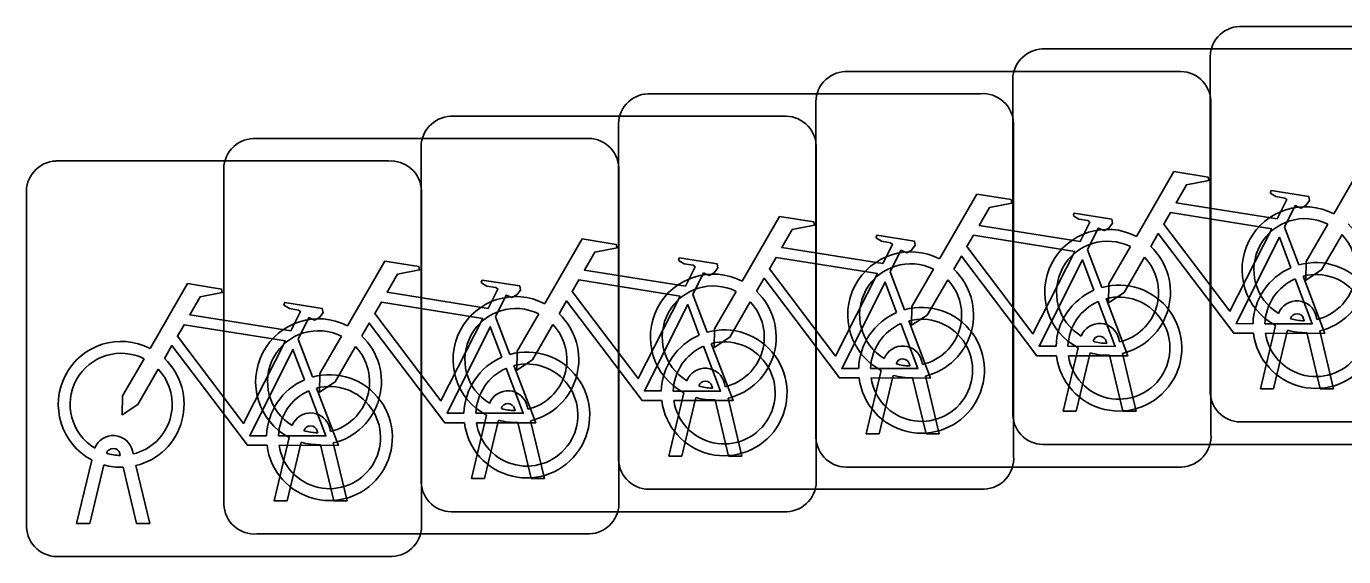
# Model space of a CAD drawing. Extents: x 162186 to 163152, y 385513 to 386513.
# Drawn here: x 162755.306 to 162758.637, y 386425.041 to 386426.381 of the extents above; entities that cross this region are included whole.
import ezdxf

# ---------------------------------------------------------------- set-up
doc = ezdxf.new("R2010")
doc.units = 0
doc.layers.add('IMGEO_Fietsenrek', color=7, linetype='Continuous')

msp = doc.modelspace()

# ---------------------------------------------------------------- linework, layer by layer
at = {"layer": 'IMGEO_Fietsenrek'}
for p, q in [((162758.3739, 386426.3805), (162759.2148, 386426.3805)), ((162759.2148, 386426.3805), (162758.3739, 386426.3805)), ((162757.8749, 386426.3235), (162758.7158, 386426.3235)), ((162758.7158, 386426.3235), (162757.8749, 386426.3235)), ((162758.2995, 386425.4559), (162758.2995, 386426.2968)), ((162758.2995, 386426.2968), (162758.2995, 386425.4559)), ((162757.3769, 386426.2665), (162758.2178, 386426.2665)), ((162758.2178, 386426.2665), (162757.3769, 386426.2665)), ((162756.8779, 386426.2105), (162757.7188, 386426.2105)), ((162757.7188, 386426.2105), (162756.8779, 386426.2105)), ((162757.8005, 386425.3989), (162757.8005, 386426.2398)), ((162757.8005, 386426.2398), (162757.8005, 386425.3989)), ((162757.3025, 386425.3419), (162757.3025, 386426.1828)), ((162757.3025, 386426.1828), (162757.3025, 386425.3419)), ((162758.3015, 386426.1921), (162758.3015, 386425.3512)), ((162758.3015, 386425.3512), (162758.3015, 386426.1921)), ((162756.3789, 386426.1535), (162757.2198, 386426.1535)), ((162757.2198, 386426.1535), (162756.3789, 386426.1535)), ((162756.8035, 386425.2859), (162756.8035, 386426.1268)), ((162756.8035, 386426.1268), (162756.8035, 386425.2859)), ((162757.8025, 386426.1361), (162757.8025, 386425.2952)), ((162757.8025, 386425.2952), (162757.8025, 386426.1361)), ((162755.8799, 386426.0975), (162756.7208, 386426.0975)), ((162756.7208, 386426.0975), (162755.8799, 386426.0975)), ((162757.3035, 386426.0791), (162757.3035, 386425.2382)), ((162757.3035, 386425.2382), (162757.3035, 386426.0791)), ((162756.3045, 386425.2289), (162756.3045, 386426.0698)), ((162756.3045, 386426.0698), (162756.3045, 386425.2289)), ((162755.3809, 386426.0405), (162756.2218, 386426.0405)), ((162756.2218, 386426.0405), (162755.3809, 386426.0405)), ((162755.8055, 386425.1729), (162755.8055, 386426.0138)), ((162755.8055, 386426.0138), (162755.8055, 386425.1729)), ((162756.8045, 386426.0231), (162756.8045, 386425.1822)), ((162756.8045, 386425.1822), (162756.8045, 386426.0231)), ((162755.3065, 386425.1159), (162755.3065, 386425.9568)), ((162755.3065, 386425.9568), (162755.3065, 386425.1159)), ((162756.3055, 386425.9661), (162756.3055, 386425.1252)), ((162756.3055, 386425.1252), (162756.3055, 386425.9661)), ((162758.4872, 386425.8732), (162758.5235, 386425.778)), ((162757.9892, 386425.8162), (162758.0255, 386425.721)), ((162757.4902, 386425.7602), (162757.5265, 386425.665)), ((162756.9912, 386425.7032), (162757.0275, 386425.608)), ((162756.4922, 386425.6472), (162756.5285, 386425.552)), ((162758.5676, 386425.6484), (162758.5694, 386425.6405)), ((162758.4265, 386425.4653), (162758.4648, 386425.6253)), ((162758.4952, 386425.6131), (162758.4599, 386425.4653)), ((162758.5369, 386425.6369), (162758.5359, 386425.6412)), ((162758.5764, 386425.6113), (162758.6114, 386425.4653)), ((162755.9932, 386425.5902), (162756.0295, 386425.495)), ((162758.0379, 386425.5799), (162758.0369, 386425.5842)), ((162758.0686, 386425.5914), (162758.0704, 386425.5835)), ((162758.578, 386425.4653), (162758.5441, 386425.607)), ((162757.9275, 386425.4083), (162757.9658, 386425.5683)), ((162757.9962, 386425.5561), (162757.9609, 386425.4083)), ((162758.079, 386425.4083), (162758.0451, 386425.55)), ((162758.0774, 386425.5543), (162758.1124, 386425.4083)), ((162757.4295, 386425.3513), (162757.4678, 386425.5113)), ((162757.5399, 386425.5229), (162757.5389, 386425.5272)), ((162757.5706, 386425.5344), (162757.5724, 386425.5265)), ((162757.0716, 386425.4784), (162757.0734, 386425.4705)), ((162757.4982, 386425.4991), (162757.4629, 386425.3513)), ((162757.581, 386425.3513), (162757.5471, 386425.493)), ((162757.5794, 386425.4973), (162757.6144, 386425.3513)), ((162756.9305, 386425.2953), (162756.9688, 386425.4553)), ((162756.9992, 386425.4431), (162756.9639, 386425.2953)), ((162757.0409, 386425.4669), (162757.0399, 386425.4712)), ((162758.4599, 386425.4653), (162758.4265, 386425.4653)), ((162758.6114, 386425.4653), (162758.578, 386425.4653)), ((162756.5419, 386425.4099), (162756.5409, 386425.4142)), ((162756.5726, 386425.4214), (162756.5744, 386425.4135)), ((162757.082, 386425.2953), (162757.0481, 386425.437)), ((162757.0804, 386425.4413), (162757.1154, 386425.2953)), ((162756.4315, 386425.2383), (162756.4698, 386425.3983)), ((162756.5002, 386425.3861), (162756.4649, 386425.2383)), ((162756.583, 386425.2383), (162756.5491, 386425.38)), ((162756.5814, 386425.3843), (162756.6164, 386425.2383)), ((162757.9609, 386425.4083), (162757.9275, 386425.4083)), ((162758.1124, 386425.4083), (162758.079, 386425.4083)), ((162759.2241, 386425.3815), (162758.3832, 386425.3815)), ((162758.3832, 386425.3815), (162759.2241, 386425.3815)), ((162756.0429, 386425.3539), (162756.0419, 386425.3582)), ((162756.0736, 386425.3654), (162756.0754, 386425.3575)), ((162757.4629, 386425.3513), (162757.4295, 386425.3513)), ((162757.6144, 386425.3513), (162757.581, 386425.3513)), ((162755.9325, 386425.1823), (162755.9708, 386425.3423)), ((162756.0012, 386425.3301), (162755.9659, 386425.1823)), ((162756.084, 386425.1823), (162756.0501, 386425.324)), ((162756.0824, 386425.3283), (162756.1174, 386425.1823)), ((162758.7251, 386425.3245), (162757.8842, 386425.3245)), ((162757.8842, 386425.3245), (162758.7251, 386425.3245)), ((162755.4335, 386425.1253), (162755.4718, 386425.2853)), ((162755.5439, 386425.2969), (162755.5429, 386425.3012)), ((162755.5746, 386425.3084), (162755.5764, 386425.3005)), ((162756.9639, 386425.2953), (162756.9305, 386425.2953)), ((162757.1154, 386425.2953), (162757.082, 386425.2953)), ((162755.5022, 386425.2731), (162755.4669, 386425.1253)), ((162755.585, 386425.1253), (162755.5511, 386425.267)), ((162755.5834, 386425.2713), (162755.6184, 386425.1253)), ((162758.2271, 386425.2675), (162757.3862, 386425.2675)), ((162757.3862, 386425.2675), (162758.2271, 386425.2675)), ((162756.4649, 386425.2383), (162756.4315, 386425.2383)), ((162756.6164, 386425.2383), (162756.583, 386425.2383)), ((162757.7281, 386425.2115), (162756.8872, 386425.2115)), ((162756.8872, 386425.2115), (162757.7281, 386425.2115)), ((162755.9659, 386425.1823), (162755.9325, 386425.1823)), ((162756.1174, 386425.1823), (162756.084, 386425.1823)), ((162757.2291, 386425.1545), (162756.3882, 386425.1545)), ((162756.3882, 386425.1545), (162757.2291, 386425.1545)), ((162755.4669, 386425.1253), (162755.4335, 386425.1253)), ((162755.6184, 386425.1253), (162755.585, 386425.1253)), ((162756.7301, 386425.0985), (162755.8892, 386425.0985)), ((162755.8892, 386425.0985), (162756.7301, 386425.0985)), ((162756.2311, 386425.0415), (162755.3902, 386425.0415)), ((162755.3902, 386425.0415), (162756.2311, 386425.0415))]:
    msp.add_line(p, q, dxfattribs=at)
for points in [[(162758.6121, 386425.9072), (162758.7068, 386426.0707), (162758.793, 386426.0569), (162758.7947, 386426.0482), (162758.7386, 386426.0373), (162758.7124, 386425.992), (162758.9676, 386425.9512)], [(162758.1131, 386425.8502), (162758.2078, 386426.0137), (162758.294, 386425.9999), (162758.2957, 386425.9912), (162758.2396, 386425.9803), (162758.2134, 386425.935), (162758.4686, 386425.8942)], [(162757.6151, 386425.7932), (162757.7098, 386425.9567), (162757.796, 386425.9429), (162757.7977, 386425.9342), (162757.7416, 386425.9233), (162757.7154, 386425.878), (162757.9706, 386425.8372)], [(162758.4686, 386425.8942), (162758.4936, 386425.943), (162758.4885, 386425.947), (162758.4653, 386425.9507), (162758.4526, 386425.9582), (162758.4516, 386425.9613), (162758.4538, 386425.9659), (162758.5486, 386425.9508), (162758.5509, 386425.9405), (162758.5415, 386425.9281), (162758.5291, 386425.9217), (162758.5146, 386425.9279), (162758.4872, 386425.8732)], [(162758.4557, 386425.869), (162758.1989, 386425.91), (162758.1822, 386425.8812), (162758.3492, 386425.6609), (162758.4557, 386425.869)], [(162757.1161, 386425.7372), (162757.2108, 386425.9007), (162757.297, 386425.8869), (162757.2987, 386425.8782), (162757.2426, 386425.8673), (162757.2164, 386425.822), (162757.4716, 386425.7812)], [(162757.9706, 386425.8372), (162757.9956, 386425.886), (162757.9905, 386425.89), (162757.9673, 386425.8937), (162757.9546, 386425.9012), (162757.9536, 386425.9043), (162757.9558, 386425.9089), (162758.0506, 386425.8938), (162758.0529, 386425.8835), (162758.0435, 386425.8711), (162758.0311, 386425.8647), (162758.0166, 386425.8709), (162757.9892, 386425.8162)], [(162758.6328, 386425.8547), (162758.5812, 386425.7655), (162758.5413, 386425.7395), (162758.5425, 386425.787), (162758.597, 386425.8812)], [(162756.6171, 386425.6802), (162756.7118, 386425.8437), (162756.798, 386425.8299), (162756.7997, 386425.8212), (162756.7436, 386425.8103), (162756.7174, 386425.765), (162756.9726, 386425.7242)], [(162757.4716, 386425.7812), (162757.4966, 386425.83), (162757.4915, 386425.834), (162757.4683, 386425.8377), (162757.4556, 386425.8452), (162757.4546, 386425.8483), (162757.4568, 386425.8529), (162757.5516, 386425.8378), (162757.5539, 386425.8275), (162757.5445, 386425.8151), (162757.5321, 386425.8087), (162757.5176, 386425.8149), (162757.4902, 386425.7602)], [(162757.9577, 386425.812), (162757.7009, 386425.853), (162757.6842, 386425.8242), (162757.8512, 386425.6039), (162757.9577, 386425.812)], [(162758.4088, 386425.6055), (162758.3591, 386425.6056), (162758.1684, 386425.8573), (162758.1494, 386425.8245)], [(162758.5037, 386425.771), (162758.4744, 386425.8478), (162758.365, 386425.6297), (162758.4077, 386425.6296)], [(162758.1338, 386425.7977), (162758.0822, 386425.7085), (162758.0423, 386425.6825), (162758.0435, 386425.73), (162758.098, 386425.8242)], [(162756.1181, 386425.6242), (162756.2128, 386425.7877), (162756.299, 386425.7739), (162756.3007, 386425.7652), (162756.2446, 386425.7543), (162756.2184, 386425.709), (162756.4736, 386425.6682)], [(162756.9726, 386425.7242), (162756.9976, 386425.773), (162756.9925, 386425.777), (162756.9693, 386425.7807), (162756.9566, 386425.7882), (162756.9556, 386425.7913), (162756.9578, 386425.7959), (162757.0526, 386425.7808), (162757.0549, 386425.7705), (162757.0455, 386425.7581), (162757.0331, 386425.7517), (162757.0186, 386425.7579), (162756.9912, 386425.7032)], [(162757.4587, 386425.756), (162757.2019, 386425.797), (162757.1852, 386425.7682), (162757.3522, 386425.5479), (162757.4587, 386425.756)], [(162757.9108, 386425.5485), (162757.8611, 386425.5486), (162757.6704, 386425.8003), (162757.6514, 386425.7675)], [(162758.0057, 386425.714), (162757.9764, 386425.7908), (162757.867, 386425.5727), (162757.9097, 386425.5726)], [(162757.4118, 386425.4925), (162757.3621, 386425.4926), (162757.1714, 386425.7443), (162757.1524, 386425.7115)], [(162757.6358, 386425.7407), (162757.5842, 386425.6515), (162757.5443, 386425.6255), (162757.5455, 386425.673), (162757.6, 386425.7672)], [(162758.4377, 386425.6295), (162758.5576, 386425.6293), (162758.5144, 386425.7429)], [(162758.5342, 386425.7498), (162758.5892, 386425.6052), (162758.4391, 386425.6055)], [(162755.6191, 386425.5672), (162755.7138, 386425.7307), (162755.8, 386425.7169), (162755.8017, 386425.7082), (162755.7456, 386425.6973), (162755.7194, 386425.652), (162755.9746, 386425.6112)], [(162756.4736, 386425.6682), (162756.4986, 386425.717), (162756.4935, 386425.721), (162756.4703, 386425.7247), (162756.4576, 386425.7322), (162756.4566, 386425.7353), (162756.4588, 386425.7399), (162756.5536, 386425.7248), (162756.5559, 386425.7145), (162756.5465, 386425.7021), (162756.5341, 386425.6957), (162756.5196, 386425.7019), (162756.4922, 386425.6472)], [(162756.9597, 386425.699), (162756.7029, 386425.74), (162756.6862, 386425.7112), (162756.8532, 386425.4909), (162756.9597, 386425.699)], [(162757.1368, 386425.6847), (162757.0852, 386425.5955), (162757.0453, 386425.5695), (162757.0465, 386425.617), (162757.101, 386425.7112)], [(162757.5067, 386425.658), (162757.4774, 386425.7348), (162757.368, 386425.5167), (162757.4107, 386425.5166)], [(162755.9746, 386425.6112), (162755.9996, 386425.66), (162755.9945, 386425.664), (162755.9713, 386425.6677), (162755.9586, 386425.6752), (162755.9576, 386425.6783), (162755.9598, 386425.6829), (162756.0546, 386425.6678), (162756.0569, 386425.6575), (162756.0475, 386425.6451), (162756.0351, 386425.6387), (162756.0206, 386425.6449), (162755.9932, 386425.5902)], [(162756.4607, 386425.643), (162756.2039, 386425.684), (162756.1872, 386425.6552), (162756.3542, 386425.4349), (162756.4607, 386425.643)], [(162756.9128, 386425.4355), (162756.8631, 386425.4356), (162756.6724, 386425.6873), (162756.6534, 386425.6545)], [(162757.0077, 386425.601), (162756.9784, 386425.6778), (162756.869, 386425.4597), (162756.9117, 386425.4596)], [(162757.9397, 386425.5725), (162758.0596, 386425.5723), (162758.0164, 386425.6859)], [(162758.0362, 386425.6928), (162758.0912, 386425.5482), (162757.9411, 386425.5485)], [(162756.6378, 386425.6277), (162756.5862, 386425.5385), (162756.5463, 386425.5125), (162756.5475, 386425.56), (162756.602, 386425.6542)], [(162755.9617, 386425.586), (162755.7049, 386425.627), (162755.6882, 386425.5982), (162755.8552, 386425.3779), (162755.9617, 386425.586)], [(162756.4138, 386425.3795), (162756.3641, 386425.3796), (162756.1734, 386425.6313), (162756.1544, 386425.5985)], [(162756.5087, 386425.545), (162756.4794, 386425.6218), (162756.37, 386425.4037), (162756.4127, 386425.4036)], [(162757.4407, 386425.5165), (162757.5606, 386425.5163), (162757.5174, 386425.6299)], [(162757.5372, 386425.6368), (162757.5922, 386425.4922), (162757.4421, 386425.4925)], [(162756.1388, 386425.5717), (162756.0872, 386425.4825), (162756.0473, 386425.4565), (162756.0485, 386425.504), (162756.103, 386425.5982)], [(162757.0382, 386425.5798), (162757.0932, 386425.4352), (162756.9431, 386425.4355)], [(162755.9148, 386425.3225), (162755.8651, 386425.3226), (162755.6744, 386425.5743), (162755.6554, 386425.5415)], [(162756.0097, 386425.488), (162755.9804, 386425.5648), (162755.871, 386425.3467), (162755.9137, 386425.3466)], [(162756.9417, 386425.4595), (162757.0616, 386425.4593), (162757.0184, 386425.5729)], [(162755.6398, 386425.5147), (162755.5882, 386425.4255), (162755.5483, 386425.3995), (162755.5495, 386425.447), (162755.604, 386425.5412)], [(162756.4427, 386425.4035), (162756.5626, 386425.4033), (162756.5194, 386425.5169)], [(162756.5392, 386425.5238), (162756.5942, 386425.3792), (162756.4441, 386425.3795)], [(162755.9437, 386425.3465), (162756.0636, 386425.3463), (162756.0204, 386425.4599)], [(162756.0402, 386425.4668), (162756.0952, 386425.3222), (162755.9451, 386425.3225)]]:
    msp.add_lwpolyline(points, dxfattribs=at)
for centre, radius, start, end in [((162758.3772, 386426.3026), 0.0779, 92.4484, 184.2845), ((162758.3772, 386426.3026), 0.0779, 92.4484, 184.2845), ((162757.8782, 386426.2456), 0.0779, 92.4484, 184.2845), ((162757.8782, 386426.2456), 0.0779, 92.4484, 184.2845), ((162757.3802, 386426.1886), 0.0779, 92.4484, 184.2845), ((162757.3802, 386426.1886), 0.0779, 92.4484, 184.2845), ((162758.2236, 386426.1888), 0.0779, 2.4484, 94.2845), ((162758.2236, 386426.1888), 0.0779, 2.4484, 94.2845), ((162756.8812, 386426.1326), 0.0779, 92.4484, 184.2845), ((162756.8812, 386426.1326), 0.0779, 92.4484, 184.2845), ((162757.7246, 386426.1328), 0.0779, 2.4484, 94.2845), ((162757.7246, 386426.1328), 0.0779, 2.4484, 94.2845), ((162756.3822, 386426.0756), 0.0779, 92.4484, 184.2845), ((162756.3822, 386426.0756), 0.0779, 92.4484, 184.2845), ((162757.2256, 386426.0758), 0.0779, 2.4484, 94.2845), ((162757.2256, 386426.0758), 0.0779, 2.4484, 94.2845), ((162755.8832, 386426.0196), 0.0779, 92.4484, 184.2845), ((162755.8832, 386426.0196), 0.0779, 92.4484, 184.2845), ((162756.7266, 386426.0198), 0.0779, 2.4484, 94.2845), ((162756.7266, 386426.0198), 0.0779, 2.4484, 94.2845), ((162755.3842, 386425.9626), 0.0779, 92.4484, 184.2845), ((162755.3842, 386425.9626), 0.0779, 92.4484, 184.2845), ((162756.2276, 386425.9628), 0.0779, 2.4484, 94.2845), ((162756.2276, 386425.9628), 0.0779, 2.4484, 94.2845), ((162758.5391, 386425.7659), 0.159, 62.6766, 242.1369), ((162758.5391, 386425.7659), 0.129, 63.3192, 238.903), ((162758.5391, 386425.7659), 0.159, 283.5766, 46.6042), ((162758.0401, 386425.7089), 0.159, 62.6766, 242.1369), ((162758.5391, 386425.7659), 0.129, 283.6043, 43.4302), ((162757.5421, 386425.6519), 0.159, 62.6766, 242.1369), ((162758.0401, 386425.7089), 0.129, 63.3192, 238.903), ((162758.0401, 386425.7089), 0.159, 283.5766, 46.6042), ((162757.5421, 386425.6519), 0.129, 63.3192, 238.903), ((162758.0401, 386425.7089), 0.129, 283.6043, 43.4302), ((162758.5667, 386425.6249), 0.159, 187.0065, 105.7708), ((162757.0431, 386425.5959), 0.159, 62.6766, 242.1369), ((162757.5421, 386425.6519), 0.159, 283.5766, 46.6042), ((162758.5667, 386425.6249), 0.159, 113.3408, 178.3217), ((162758.5667, 386425.6249), 0.129, 113.923, 177.9556), ((162758.5667, 386425.6249), 0.129, 188.6715, 104.5883), ((162757.0431, 386425.5959), 0.129, 63.3192, 238.903), ((162757.0431, 386425.5959), 0.159, 283.5766, 46.6042), ((162757.5421, 386425.6519), 0.129, 283.6043, 43.4302), ((162758.0687, 386425.5679), 0.159, 113.3408, 178.3217), ((162758.0687, 386425.5679), 0.159, 187.0065, 105.7708), ((162756.5441, 386425.5389), 0.159, 62.6766, 242.1369), ((162757.0431, 386425.5959), 0.129, 283.6043, 43.4302), ((162758.0687, 386425.5679), 0.129, 113.923, 177.9556), ((162758.0687, 386425.5679), 0.129, 188.6715, 104.5883), ((162758.5189, 386425.6373), 0.0499, 12.8025, 158.6934), ((162756.5441, 386425.5389), 0.129, 63.3192, 238.903), ((162756.5441, 386425.5389), 0.159, 283.5766, 46.6042), ((162757.5697, 386425.5119), 0.159, 113.3408, 178.3217), ((162757.5697, 386425.5119), 0.159, 187.0065, 105.7708), ((162758.5189, 386425.6373), 0.0174, 12.8025, 163.4502), ((162756.0451, 386425.4829), 0.159, 62.6766, 242.1369), ((162756.0451, 386425.4829), 0.129, 63.3192, 238.903), ((162756.5441, 386425.5389), 0.129, 283.6043, 43.4302), ((162757.0707, 386425.4549), 0.159, 187.0065, 105.7708), ((162757.5697, 386425.5119), 0.129, 113.923, 177.9556), ((162757.5697, 386425.5119), 0.129, 188.6715, 104.5883), ((162758.0199, 386425.5803), 0.0499, 12.8025, 158.6934), ((162758.5391, 386425.7659), 0.159, 253.9967, 271.7867), ((162758.5391, 386425.7659), 0.129, 253.415, 269.0204), ((162755.5461, 386425.4259), 0.159, 62.6766, 242.1369), ((162756.0451, 386425.4829), 0.159, 283.5766, 46.6042), ((162757.0707, 386425.4549), 0.159, 113.3408, 178.3217), ((162757.0707, 386425.4549), 0.129, 188.6715, 104.5883), ((162758.0199, 386425.5803), 0.0174, 12.8025, 163.4502), ((162758.0401, 386425.7089), 0.129, 253.415, 269.0204), ((162755.5461, 386425.4259), 0.129, 63.3192, 238.903), ((162756.0451, 386425.4829), 0.129, 283.6043, 43.4302), ((162756.5717, 386425.3989), 0.159, 113.3408, 178.3217), ((162756.5717, 386425.3989), 0.159, 187.0065, 105.7708), ((162757.0707, 386425.4549), 0.129, 113.923, 177.9556), ((162757.5219, 386425.5233), 0.0499, 12.8025, 158.6934), ((162758.0401, 386425.7089), 0.159, 253.9967, 271.7867), ((162755.5461, 386425.4259), 0.129, 283.6043, 43.4302), ((162755.5461, 386425.4259), 0.159, 283.5766, 46.6042), ((162756.5717, 386425.3989), 0.129, 113.923, 177.9556), ((162756.5717, 386425.3989), 0.129, 188.6715, 104.5883), ((162757.0229, 386425.4673), 0.0499, 12.8025, 158.6934), ((162757.5219, 386425.5233), 0.0174, 12.8025, 163.4502), ((162757.5421, 386425.6519), 0.129, 253.415, 269.0204), ((162756.0727, 386425.3419), 0.159, 113.3408, 178.3217), ((162756.0727, 386425.3419), 0.159, 187.0065, 105.7708), ((162757.0229, 386425.4673), 0.0174, 12.8025, 163.4502), ((162757.5421, 386425.6519), 0.159, 253.9967, 271.7867), ((162756.0727, 386425.3419), 0.129, 113.923, 177.9556), ((162756.0727, 386425.3419), 0.129, 188.6715, 104.5883), ((162756.5239, 386425.4103), 0.0499, 12.8025, 158.6934), ((162757.0431, 386425.5959), 0.159, 253.9967, 271.7867), ((162757.0431, 386425.5959), 0.129, 253.415, 269.0204), ((162758.3774, 386425.4592), 0.0779, 182.4484, 274.2845), ((162758.3774, 386425.4592), 0.0779, 182.4484, 274.2845), ((162756.5239, 386425.4103), 0.0174, 12.8025, 163.4502), ((162756.5441, 386425.5389), 0.129, 253.415, 269.0204), ((162756.0249, 386425.3543), 0.0499, 12.8025, 158.6934), ((162756.5441, 386425.5389), 0.159, 253.9967, 271.7867), ((162757.8784, 386425.4022), 0.0779, 182.4484, 274.2845), ((162757.8784, 386425.4022), 0.0779, 182.4484, 274.2845), ((162755.5259, 386425.2973), 0.0499, 12.8025, 158.6934), ((162756.0249, 386425.3543), 0.0174, 12.8025, 163.4502), ((162756.0451, 386425.4829), 0.129, 253.415, 269.0204), ((162758.2238, 386425.3454), 0.0779, 272.4484, 4.2845), ((162758.2238, 386425.3454), 0.0779, 272.4484, 4.2845), ((162755.5259, 386425.2973), 0.0174, 12.8025, 163.4502), ((162756.0451, 386425.4829), 0.159, 253.9967, 271.7867), ((162757.3804, 386425.3452), 0.0779, 182.4484, 274.2845), ((162757.3804, 386425.3452), 0.0779, 182.4484, 274.2845), ((162755.5461, 386425.4259), 0.129, 253.415, 269.0204), ((162756.8814, 386425.2892), 0.0779, 182.4484, 274.2845), ((162756.8814, 386425.2892), 0.0779, 182.4484, 274.2845), ((162757.7248, 386425.2894), 0.0779, 272.4484, 4.2845), ((162757.7248, 386425.2894), 0.0779, 272.4484, 4.2845), ((162755.5461, 386425.4259), 0.159, 253.9967, 271.7867), ((162756.3824, 386425.2322), 0.0779, 182.4484, 274.2845), ((162756.3824, 386425.2322), 0.0779, 182.4484, 274.2845), ((162757.2258, 386425.2324), 0.0779, 272.4484, 4.2845), ((162757.2258, 386425.2324), 0.0779, 272.4484, 4.2845), ((162756.7268, 386425.1764), 0.0779, 272.4484, 4.2845), ((162756.7268, 386425.1764), 0.0779, 272.4484, 4.2845), ((162755.8834, 386425.1762), 0.0779, 182.4484, 274.2845), ((162755.8834, 386425.1762), 0.0779, 182.4484, 274.2845), ((162755.3844, 386425.1192), 0.0779, 182.4484, 274.2845), ((162755.3844, 386425.1192), 0.0779, 182.4484, 274.2845), ((162756.2278, 386425.1194), 0.0779, 272.4484, 4.2845), ((162756.2278, 386425.1194), 0.0779, 272.4484, 4.2845)]:
    msp.add_arc(centre, radius, start, end, dxfattribs=at)

doc.saveas('drawing.dxf')
